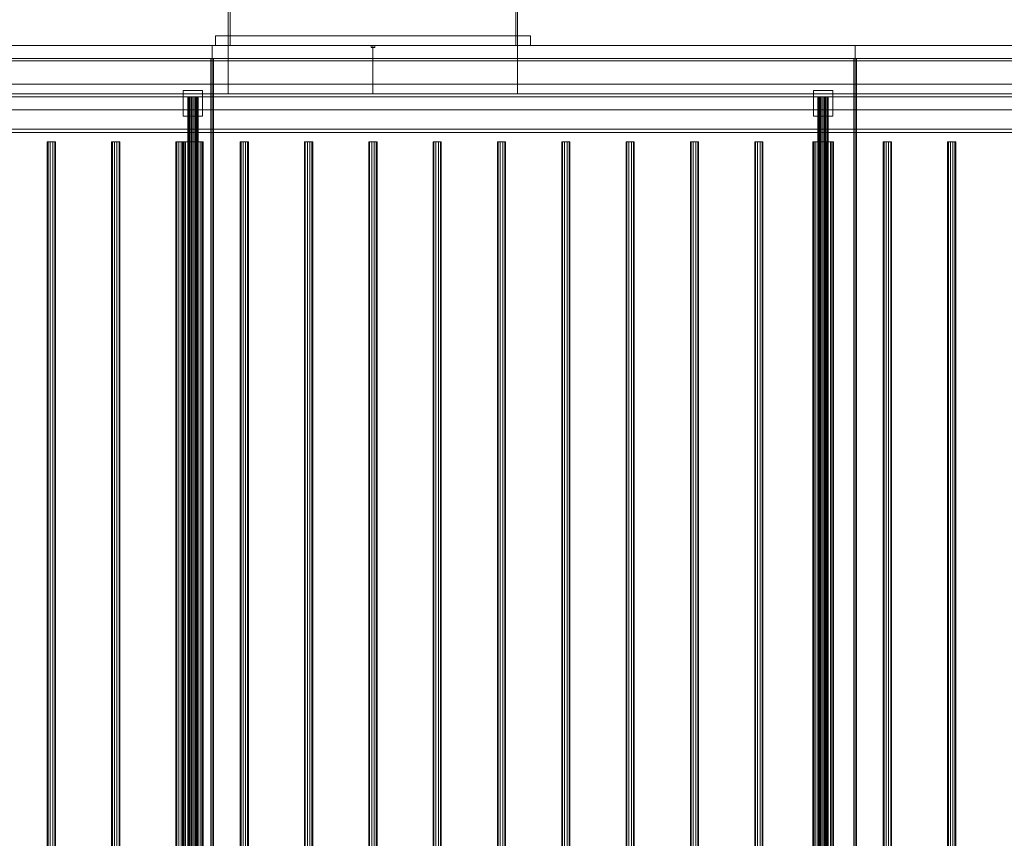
# Model space of a CAD drawing. Header units: millimetres. Extents: x -2233 to 61924, y -68080 to 6847.
# Tile 882 of 1022: x 49912 to 51443, y -17832 to -16560. Entities that reach past the tile are written whole.
import ezdxf

# ---------------------------------------------------------------- set-up
doc = ezdxf.new("R2010")
doc.units = ezdxf.units.MM
doc.layers.add('superior_secador', color=7, linetype='Continuous', lineweight=0)

msp = doc.modelspace()

# ---------------------------------------------------------------- linework, layer by layer
at = {"layer": 'superior_secador'}
for p, q in [((50236.134, -16600), (50236.134, -16210)), ((50239.134, -16210), (50239.134, -16600)), ((50683.134, -16600), (50683.134, -16210)), ((50686.134, -16210), (50686.134, -16600)), ((50216.134, -16600), (50216.134, -16585)), ((50216.134, -16585), (50706.134, -16585)), ((50216.134, -16585), (50236.134, -16585)), ((50236.134, -16585), (50236.134, -16600)), ((50686.134, -16600), (50686.134, -16585)), ((50686.134, -16585), (50706.134, -16585)), ((50706.134, -16585), (50706.134, -16600)), ((40461.134, -16600), (60461.134, -16600)), ((49211.134, -16600), (50211.134, -16600)), ((49461.134, -16600), (50236.134, -16600)), ((50211.134, -16600), (50211.134, -19400)), ((50211.134, -16600), (51211.134, -16600)), ((50706.134, -16600), (50216.134, -16600)), ((50236.134, -16600), (50216.134, -16600)), ((50236.134, -16600), (50236.134, -16675)), ((50236.134, -16600), (50461.134, -16600)), ((50686.134, -16600), (50236.134, -16600)), ((50239.134, -16600), (50236.134, -16600)), ((50458.134, -16603), (50458.134, -16600)), ((50458.134, -16600), (50464.134, -16600)), ((50464.134, -16603), (50458.134, -16603)), ((50461.134, -16600), (50461.134, -16675)), ((50461.134, -16600), (50686.134, -16600)), ((50464.134, -16600), (50464.134, -16603)), ((50686.134, -16600), (50683.134, -16600)), ((50686.134, -16600), (50686.134, -16675)), ((50686.134, -16600), (51461.134, -16600)), ((50706.134, -16600), (50686.134, -16600)), ((51211.134, -16600), (51211.134, -19400)), ((51211.134, -16600), (52211.134, -16600)), ((60461.134, -16620), (40461.134, -16620)), ((60461.134, -16624), (40461.134, -16624)), ((50209.134, -19380), (50209.134, -16620)), ((50209.134, -16620), (50213.134, -16620)), ((50213.134, -16620), (50213.134, -19380)), ((51209.134, -19380), (51209.134, -16620)), ((51209.134, -16620), (51213.134, -16620)), ((51213.134, -16620), (51213.134, -19380)), ((40811.134, -16660), (60111.134, -16660)), ((50166.134, -16710), (50166.134, -16670)), ((50166.134, -16670), (50196.134, -16670)), ((50196.134, -16670), (50196.134, -16710)), ((51146.134, -16710), (51146.134, -16670)), ((51146.134, -16670), (51176.134, -16670)), ((51176.134, -16670), (51176.134, -16710)), ((40461.134, -16675), (60461.134, -16675)), ((60461.134, -16680), (40461.134, -16680)), ((50236.134, -16675), (49461.134, -16675)), ((50173.406, -16680), (50173.134, -16680)), ((50173.134, -16680), (50173.134, -19320)), ((50174.206, -16680), (50173.406, -16680)), ((50173.406, -16680), (50173.406, -19320)), ((50175.477, -16680), (50174.206, -16680)), ((50174.206, -16680), (50174.206, -19320)), ((50177.134, -16680), (50175.477, -16680)), ((50175.477, -16680), (50175.477, -19320)), ((50179.063, -16680), (50177.134, -16680)), ((50177.134, -16680), (50177.134, -19320)), ((50181.134, -16680), (50179.063, -16680)), ((50179.063, -16680), (50179.063, -19320)), ((50183.204, -16680), (50181.134, -16680)), ((50181.134, -16680), (50181.134, -19320)), ((50185.134, -16680), (50183.204, -16680)), ((50183.204, -16680), (50183.204, -19320)), ((50186.791, -16680), (50185.134, -16680)), ((50185.134, -16680), (50185.134, -19320)), ((50188.062, -16680), (50186.791, -16680)), ((50186.791, -16680), (50186.791, -19320)), ((50188.861, -16680), (50188.062, -16680)), ((50188.062, -16680), (50188.062, -19320)), ((50188.861, -16680), (50189.134, -16680)), ((50188.861, -16680), (50188.861, -19320)), ((50189.134, -19320), (50189.134, -16680)), ((50461.134, -16675), (50236.134, -16675)), ((50686.134, -16675), (50461.134, -16675)), ((51461.134, -16675), (50686.134, -16675)), ((51153.406, -16680), (51153.134, -16680)), ((51153.134, -16680), (51153.134, -19320)), ((51154.206, -16680), (51153.406, -16680)), ((51153.406, -16680), (51153.406, -19320)), ((51155.477, -16680), (51154.206, -16680)), ((51154.206, -16680), (51154.206, -19320)), ((51157.134, -16680), (51155.477, -16680)), ((51155.477, -16680), (51155.477, -19320)), ((51159.063, -16680), (51157.134, -16680)), ((51157.134, -16680), (51157.134, -19320)), ((51161.134, -16680), (51159.063, -16680)), ((51159.063, -16680), (51159.063, -19320)), ((51163.204, -16680), (51161.134, -16680)), ((51161.134, -16680), (51161.134, -19320)), ((51165.134, -16680), (51163.204, -16680)), ((51163.204, -16680), (51163.204, -19320)), ((51166.791, -16680), (51165.134, -16680)), ((51165.134, -16680), (51165.134, -19320)), ((51168.062, -16680), (51166.791, -16680)), ((51166.791, -16680), (51166.791, -19320)), ((51168.861, -16680), (51168.062, -16680)), ((51168.062, -16680), (51168.062, -19320)), ((51168.861, -16680), (51169.134, -16680)), ((51168.861, -16680), (51168.861, -19320)), ((51169.134, -19320), (51169.134, -16680)), ((60111.134, -16700), (40811.134, -16700)), ((50196.134, -16710), (50166.134, -16710)), ((51176.134, -16710), (51146.134, -16710)), ((40461.134, -16730), (60461.134, -16730)), ((60461.134, -16735), (40461.134, -16735)), ((49955.997, -16750), (49954.784, -16750)), ((49954.784, -16750), (49954.784, -19250)), ((49959.172, -16750), (49955.997, -16750)), ((49955.997, -16750), (49955.997, -19250)), ((49963.096, -16750), (49959.172, -16750)), ((49959.172, -16750), (49959.172, -19250)), ((49966.271, -16750), (49963.096, -16750)), ((49963.096, -16750), (49963.096, -19250)), ((49966.271, -16750), (49967.484, -16750)), ((49966.271, -16750), (49966.271, -19250)), ((49967.484, -19250), (49967.484, -16750)), ((50055.997, -16750), (50054.784, -16750)), ((50054.784, -16750), (50054.784, -19250)), ((50059.172, -16750), (50055.997, -16750)), ((50055.997, -16750), (50055.997, -19250)), ((50063.096, -16750), (50059.172, -16750)), ((50059.172, -16750), (50059.172, -19250)), ((50066.271, -16750), (50063.096, -16750)), ((50063.096, -16750), (50063.096, -19250)), ((50066.271, -16750), (50067.484, -16750)), ((50066.271, -16750), (50066.271, -19250)), ((50067.484, -19250), (50067.484, -16750)), ((50155.997, -16750), (50154.784, -16750)), ((50154.784, -16750), (50154.784, -19250)), ((50159.172, -16750), (50155.997, -16750)), ((50155.997, -16750), (50155.997, -19250)), ((50163.096, -16750), (50159.172, -16750)), ((50159.172, -16750), (50159.172, -19250)), ((50166.271, -16750), (50163.096, -16750)), ((50163.096, -16750), (50163.096, -19250)), ((50165.679, -16750), (50165.134, -16750)), ((50165.134, -16750), (50165.134, -19250)), ((50167.277, -16750), (50165.679, -16750)), ((50165.679, -16750), (50165.679, -19250)), ((50166.271, -16750), (50167.484, -16750)), ((50166.271, -16750), (50166.271, -19250)), ((50169.82, -16750), (50167.277, -16750)), ((50167.277, -16750), (50167.277, -19250)), ((50167.484, -19250), (50167.484, -16750)), ((50173.134, -16750), (50169.82, -16750)), ((50169.82, -16750), (50169.82, -19250)), ((50176.993, -16750), (50173.134, -16750)), ((50173.134, -16750), (50173.134, -19250)), ((50181.134, -16750), (50176.993, -16750)), ((50176.993, -16750), (50176.993, -19250)), ((50185.275, -16750), (50181.134, -16750)), ((50181.134, -16750), (50181.134, -19250)), ((50189.134, -16750), (50185.275, -16750)), ((50185.275, -16750), (50185.275, -19250)), ((50192.448, -16750), (50189.134, -16750)), ((50189.134, -16750), (50189.134, -19250)), ((50194.99, -16750), (50192.448, -16750)), ((50192.448, -16750), (50192.448, -19250)), ((50196.589, -16750), (50194.99, -16750)), ((50194.99, -16750), (50194.99, -19250)), ((50196.589, -16750), (50197.134, -16750)), ((50196.589, -16750), (50196.589, -19250)), ((50197.134, -19250), (50197.134, -16750)), ((50255.997, -16750), (50254.784, -16750)), ((50254.784, -16750), (50254.784, -19250)), ((50259.172, -16750), (50255.997, -16750)), ((50255.997, -16750), (50255.997, -19250)), ((50263.096, -16750), (50259.172, -16750)), ((50259.172, -16750), (50259.172, -19250)), ((50266.271, -16750), (50263.096, -16750)), ((50263.096, -16750), (50263.096, -19250)), ((50266.271, -16750), (50267.484, -16750)), ((50266.271, -16750), (50266.271, -19250)), ((50267.484, -19250), (50267.484, -16750)), ((50355.997, -16750), (50354.784, -16750)), ((50354.784, -16750), (50354.784, -19250)), ((50359.172, -16750), (50355.997, -16750)), ((50355.997, -16750), (50355.997, -19250)), ((50363.096, -16750), (50359.172, -16750)), ((50359.172, -16750), (50359.172, -19250)), ((50366.271, -16750), (50363.096, -16750)), ((50363.096, -16750), (50363.096, -19250)), ((50366.271, -16750), (50367.484, -16750)), ((50366.271, -16750), (50366.271, -19250)), ((50367.484, -19250), (50367.484, -16750)), ((50455.997, -16750), (50454.784, -16750)), ((50454.784, -16750), (50454.784, -19250)), ((50459.172, -16750), (50455.997, -16750)), ((50455.997, -16750), (50455.997, -19250)), ((50463.096, -16750), (50459.172, -16750)), ((50459.172, -16750), (50459.172, -19250)), ((50466.271, -16750), (50463.096, -16750)), ((50463.096, -16750), (50463.096, -19250)), ((50466.271, -16750), (50467.484, -16750)), ((50466.271, -16750), (50466.271, -19250)), ((50467.484, -19250), (50467.484, -16750)), ((50555.997, -16750), (50554.784, -16750)), ((50554.784, -16750), (50554.784, -19250)), ((50559.172, -16750), (50555.997, -16750)), ((50555.997, -16750), (50555.997, -19250)), ((50563.096, -16750), (50559.172, -16750)), ((50559.172, -16750), (50559.172, -19250)), ((50566.271, -16750), (50563.096, -16750)), ((50563.096, -16750), (50563.096, -19250)), ((50566.271, -16750), (50567.484, -16750)), ((50566.271, -16750), (50566.271, -19250)), ((50567.484, -19250), (50567.484, -16750)), ((50655.997, -16750), (50654.784, -16750)), ((50654.784, -16750), (50654.784, -19250)), ((50659.172, -16750), (50655.997, -16750)), ((50655.997, -16750), (50655.997, -19250)), ((50663.096, -16750), (50659.172, -16750)), ((50659.172, -16750), (50659.172, -19250)), ((50666.271, -16750), (50663.096, -16750)), ((50663.096, -16750), (50663.096, -19250)), ((50666.271, -16750), (50667.484, -16750)), ((50666.271, -16750), (50666.271, -19250)), ((50667.484, -19250), (50667.484, -16750)), ((50755.997, -16750), (50754.784, -16750)), ((50754.784, -16750), (50754.784, -19250)), ((50759.172, -16750), (50755.997, -16750)), ((50755.997, -16750), (50755.997, -19250)), ((50763.096, -16750), (50759.172, -16750)), ((50759.172, -16750), (50759.172, -19250)), ((50766.271, -16750), (50763.096, -16750)), ((50763.096, -16750), (50763.096, -19250)), ((50766.271, -16750), (50767.484, -16750)), ((50766.271, -16750), (50766.271, -19250)), ((50767.484, -19250), (50767.484, -16750)), ((50855.997, -16750), (50854.784, -16750)), ((50854.784, -16750), (50854.784, -19250)), ((50859.172, -16750), (50855.997, -16750)), ((50855.997, -16750), (50855.997, -19250)), ((50863.096, -16750), (50859.172, -16750)), ((50859.172, -16750), (50859.172, -19250)), ((50866.271, -16750), (50863.096, -16750)), ((50863.096, -16750), (50863.096, -19250)), ((50866.271, -16750), (50867.484, -16750)), ((50866.271, -16750), (50866.271, -19250)), ((50867.484, -19250), (50867.484, -16750)), ((50955.997, -16750), (50954.784, -16750)), ((50954.784, -16750), (50954.784, -19250)), ((50959.172, -16750), (50955.997, -16750)), ((50955.997, -16750), (50955.997, -19250)), ((50963.096, -16750), (50959.172, -16750)), ((50959.172, -16750), (50959.172, -19250)), ((50966.271, -16750), (50963.096, -16750)), ((50963.096, -16750), (50963.096, -19250)), ((50966.271, -16750), (50967.484, -16750)), ((50966.271, -16750), (50966.271, -19250)), ((50967.484, -19250), (50967.484, -16750)), ((51055.997, -16750), (51054.784, -16750)), ((51054.784, -16750), (51054.784, -19250)), ((51059.172, -16750), (51055.997, -16750)), ((51055.997, -16750), (51055.997, -19250)), ((51063.096, -16750), (51059.172, -16750)), ((51059.172, -16750), (51059.172, -19250)), ((51066.271, -16750), (51063.096, -16750)), ((51063.096, -16750), (51063.096, -19250)), ((51066.271, -16750), (51067.484, -16750)), ((51066.271, -16750), (51066.271, -19250)), ((51067.484, -19250), (51067.484, -16750)), ((51145.679, -16750), (51145.134, -16750)), ((51145.134, -16750), (51145.134, -19250)), ((51147.277, -16750), (51145.679, -16750)), ((51145.679, -16750), (51145.679, -19250)), ((51149.82, -16750), (51147.277, -16750)), ((51147.277, -16750), (51147.277, -19250)), ((51153.134, -16750), (51149.82, -16750)), ((51149.82, -16750), (51149.82, -19250)), ((51156.993, -16750), (51153.134, -16750)), ((51153.134, -16750), (51153.134, -19250)), ((51155.997, -16750), (51154.784, -16750)), ((51154.784, -16750), (51154.784, -19250)), ((51159.172, -16750), (51155.997, -16750)), ((51155.997, -16750), (51155.997, -19250)), ((51161.134, -16750), (51156.993, -16750)), ((51156.993, -16750), (51156.993, -19250)), ((51163.096, -16750), (51159.172, -16750)), ((51159.172, -16750), (51159.172, -19250)), ((51165.275, -16750), (51161.134, -16750)), ((51161.134, -16750), (51161.134, -19250)), ((51166.271, -16750), (51163.096, -16750)), ((51163.096, -16750), (51163.096, -19250)), ((51169.134, -16750), (51165.275, -16750)), ((51165.275, -16750), (51165.275, -19250)), ((51166.271, -16750), (51167.484, -16750)), ((51166.271, -16750), (51166.271, -19250)), ((51167.484, -19250), (51167.484, -16750)), ((51172.448, -16750), (51169.134, -16750)), ((51169.134, -16750), (51169.134, -19250)), ((51174.99, -16750), (51172.448, -16750)), ((51172.448, -16750), (51172.448, -19250)), ((51176.589, -16750), (51174.99, -16750)), ((51174.99, -16750), (51174.99, -19250)), ((51176.589, -16750), (51177.134, -16750)), ((51176.589, -16750), (51176.589, -19250)), ((51177.134, -19250), (51177.134, -16750)), ((51255.997, -16750), (51254.784, -16750)), ((51254.784, -16750), (51254.784, -19250)), ((51259.172, -16750), (51255.997, -16750)), ((51255.997, -16750), (51255.997, -19250)), ((51263.096, -16750), (51259.172, -16750)), ((51259.172, -16750), (51259.172, -19250)), ((51266.271, -16750), (51263.096, -16750)), ((51263.096, -16750), (51263.096, -19250)), ((51266.271, -16750), (51267.484, -16750)), ((51266.271, -16750), (51266.271, -19250)), ((51267.484, -19250), (51267.484, -16750)), ((51355.997, -16750), (51354.784, -16750)), ((51354.784, -16750), (51354.784, -19250)), ((51359.172, -16750), (51355.997, -16750)), ((51355.997, -16750), (51355.997, -19250)), ((51363.096, -16750), (51359.172, -16750)), ((51359.172, -16750), (51359.172, -19250)), ((51366.271, -16750), (51363.096, -16750)), ((51363.096, -16750), (51363.096, -19250)), ((51366.271, -16750), (51367.484, -16750)), ((51366.271, -16750), (51366.271, -19250)), ((51367.484, -19250), (51367.484, -16750))]:
    msp.add_line(p, q, dxfattribs=at)

doc.saveas('drawing.dxf')
